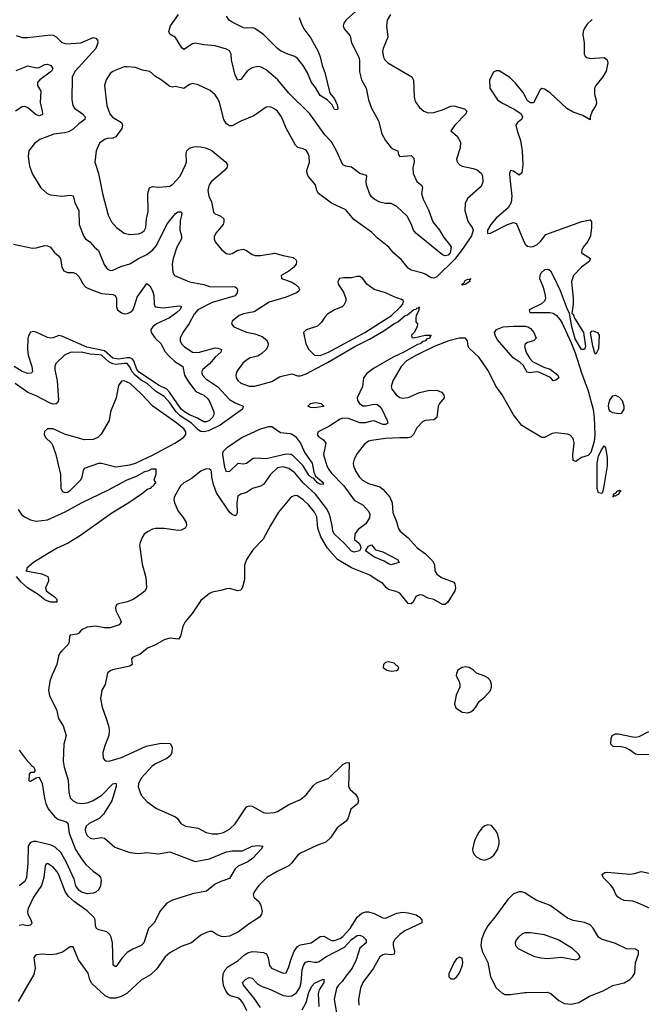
# Model space of a CAD drawing. Header units: inches. Extents: x 1694797 to 1849917, y 907313 to 1017959.
# Tile 787 of 834: x 1836434 to 1840811, y 980196 to 987134. Entities that reach past the tile are written whole.
import ezdxf

# ---------------------------------------------------------------- set-up
doc = ezdxf.new("R2010")
doc.units = ezdxf.units.IN
doc.header["$MEASUREMENT"] = 0
doc.layers.add('B8938', color=7, linetype='Continuous')
doc.layers.add('B8948', color=7, linetype='Continuous')

msp = doc.modelspace()

# ---------------------------------------------------------------- linework, layer by layer
at = {"layer": 'B8938', "color": 5}
for points, elevation in [([(1839044.6, 987170), (1839022.3, 987130), (1839016, 987090), (1839025.3, 987010), (1838992.4, 986930), (1838988.6, 986908.6), (1838994.4, 986870), (1839006, 986850), (1839025.5, 986830), (1839195.5, 986730), (1839206.6, 986706.6), (1839212, 986590), (1839217.7, 986557.7), (1839250, 986515.5), (1839279.1, 986490), (1839310, 986478), (1839350, 986479), (1839410, 986497.6), (1839470, 986525.2), (1839490, 986527.6), (1839565.3, 986505.2), (1839576.4, 986496.4), (1839581.3, 986490), (1839575.2, 986470), (1839497.5, 986390), (1839469.1, 986350), (1839513.4, 986313.4), (1839537.4, 986270), (1839535.6, 986230), (1839510.4, 986150), (1839514.9, 986130), (1839533.4, 986110), (1839550, 986102.3), (1839626, 986086), (1839655.3, 986075.3), (1839685.3, 986050), (1839692.9, 986030), (1839695.8, 985990), (1839682.3, 985957.7), (1839587.1, 985872.9), (1839570, 985839), (1839569.2, 985789.2), (1839583.6, 985730), (1839591.6, 985710), (1839620.3, 985670), (1839627.5, 985650), (1839614.3, 985610), (1839557.1, 985522.9), (1839495.9, 985444.1), (1839370, 985322.2), (1839350, 985312.8), (1839330, 985315.1), (1839290, 985340.8), (1839273.5, 985346.5), (1839190, 985367.6), (1839170, 985381.7), (1839121.6, 985441.6), (1839068.5, 985488.5), (1839033.3, 985530), (1838950, 985596.5), (1838910, 985637), (1838786.8, 985726.8), (1838730, 985793.3), (1838630, 985840.5), (1838538.4, 985910), (1838525.6, 985930), (1838515.8, 985970), (1838465.1, 986030), (1838456.9, 986050), (1838455.6, 986070), (1838473.8, 986130), (1838472.3, 986170), (1838466.2, 986190), (1838450, 986214.4), (1838430, 986224.8), (1838393.2, 986233.2), (1838375.1, 986250), (1838310.9, 986370), (1838276.8, 986450), (1838250, 986488), (1838230, 986503), (1838210, 986514.7), (1838190, 986518.7), (1838170, 986516.2), (1838082.7, 986457.3), (1837990, 986419.7), (1837930, 986384.7), (1837910, 986385.1), (1837890, 986399.7), (1837871.6, 986430), (1837840.4, 986550), (1837830, 986575.1), (1837810, 986604.5), (1837774.9, 986634.9), (1837690, 986674), (1837650, 986682.9), (1837630, 986676.2), (1837590, 986649.6), (1837530, 986663.7), (1837510, 986658), (1837490, 986662.9), (1837430.7, 986710.7), (1837390, 986733.3), (1837350, 986767.6), (1837298, 986778), (1837250, 986795.8), (1837190, 986802.4), (1837170, 986800.5), (1837110, 986778), (1837090, 986769.6), (1837070, 986753.6), (1837042.4, 986710), (1837030.4, 986670), (1837046.9, 986530), (1837067.3, 986470), (1837086.9, 986446.9), (1837150, 986410.2), (1837158.8, 986390), (1837153.8, 986366.2), (1837111.3, 986308.7), (1837090, 986299.8), (1837050, 986296.4), (1837030.7, 986290), (1836996.4, 986263.6), (1836971.4, 986210), (1836963.2, 986130), (1836989.1, 986050), (1837017.5, 985910), (1837057.4, 985757.4), (1837080.3, 985710), (1837115.3, 985670), (1837170, 985628.9), (1837210, 985619.6), (1837270, 985624.9), (1837290, 985631.4), (1837310, 985646), (1837322.8, 985670), (1837327.1, 985730), (1837338, 985782), (1837337.2, 985910), (1837347.2, 985950), (1837370, 985959.2), (1837410, 985952.9), (1837470, 985957.8), (1837490, 985961.2), (1837510, 985972.9), (1837563.5, 986030), (1837601.8, 986110), (1837608.6, 986130), (1837606.9, 986190), (1837611.8, 986210), (1837630, 986228.2), (1837650, 986236), (1837670, 986240.3), (1837710, 986238.2), (1837750, 986228), (1837788.5, 986208.5), (1837886.4, 986130), (1837896.4, 986110), (1837892.7, 986090), (1837876.4, 986070), (1837780.9, 985990), (1837767.1, 985970), (1837758.6, 985930), (1837766.7, 985890), (1837783.9, 985850), (1837798.6, 985778.6), (1837810, 985765.3), (1837850.5, 985750), (1837871.1, 985730), (1837872, 985710), (1837865.8, 985690), (1837816, 985630), (1837803.2, 985603.2), (1837802.3, 985590), (1837809.1, 985569.1), (1837853.7, 985513.7), (1837887.3, 985487.3), (1837910, 985482.4), (1837930, 985487.2), (1837970.6, 985509.4), (1838010, 985516.2), (1838030, 985507.7), (1838070, 985479.2), (1838092.4, 985472.4), (1838130, 985472.3), (1838230, 985489.3), (1838290, 985471.3), (1838358.7, 985458.7), (1838379.5, 985439.5), (1838383, 985430), (1838380.4, 985410), (1838364.2, 985390), (1838330, 985361.7), (1838274.8, 985330), (1838277.3, 985310), (1838345.5, 985285.5), (1838374.4, 985270), (1838395.8, 985250), (1838403.8, 985230), (1838398.6, 985221.4), (1838382.8, 985210), (1838310, 985178.2), (1838190, 985144.4), (1838085.2, 985074.8), (1838010, 985061.4), (1837978, 985050), (1837930.5, 985010), (1837925.5, 984990), (1837942, 984970), (1838030, 984931.4), (1838090, 984920.2), (1838142, 984902), (1838175, 984875), (1838184.1, 984850), (1838180.2, 984830), (1838168.4, 984810), (1838138.7, 984781.3), (1838110, 984763.4), (1838056.3, 984750), (1838030, 984734.8), (1838005.9, 984714.1), (1837971.7, 984670), (1837959.5, 984650), (1837954.6, 984630), (1837958.9, 984610), (1837970, 984590.5), (1837990, 984571.8), (1838050, 984551.3), (1838090, 984551.2), (1838210, 984584), (1838263.4, 984616.6), (1838290, 984625.1), (1838350, 984637.7), (1838390, 984624.6), (1838410, 984623.3), (1838450, 984637.6), (1838602.1, 984717.9), (1838794.4, 984830), (1838897.7, 984882.3), (1838998.8, 984941.2), (1839067.4, 984990), (1839095.9, 985004.1), (1839149.1, 985050), (1839164.8, 985055.2), (1839210, 985091.2), (1839225.6, 985094.4), (1839230, 985102.8), (1839239, 985101), (1839250, 985110.6), (1839242, 985098), (1839246, 985090), (1839226, 985050), (1839222, 985030), (1839223.6, 985003.6), (1839234, 984990), (1839232, 984970), (1839211.3, 984928.7), (1839192, 984910), (1839194, 984894), (1839210, 984892), (1839290, 984911), (1839332, 984910), (1839322, 984898), (1839322.8, 984890), (1839298.4, 984881.6), (1839290.4, 984870), (1839274.2, 984865.8), (1839253.4, 984850), (1839235.1, 984844.9), (1839139, 984790), (1839064.4, 984755.6), (1838924.5, 984675.5), (1838879.1, 984640.9), (1838854.9, 984610), (1838846.7, 984550), (1838810.1, 984470), (1838812.4, 984450), (1838826.3, 984430), (1838850, 984413.7), (1838870, 984412.1), (1838930, 984425.1), (1838950, 984421.7), (1838969.1, 984409.1), (1838985.3, 984385.3), (1839020.7, 984310), (1839025.3, 984290), (1839010, 984280.8), (1838990, 984280.8), (1838930, 984306.6), (1838910, 984305.8), (1838866.6, 984293.4), (1838830, 984292.8), (1838750, 984323.6), (1838710, 984325.2), (1838690, 984318.5), (1838610, 984266.2), (1838536.3, 984230), (1838530, 984215.3), (1838528.5, 984210), (1838537, 984197), (1838573.6, 984173.6), (1838589, 984150), (1838572.5, 984070), (1838597, 983990), (1838610, 983964.5), (1838630, 983938), (1838715.5, 983850), (1838789.1, 983749.1), (1838853.3, 983713.3), (1838890, 983671.3), (1838899, 983650), (1838896.3, 983623.7), (1838870, 983582), (1838817.5, 983542.5), (1838794.8, 983510), (1838791.3, 983471.3), (1838818, 983450), (1838831, 983430), (1838836, 983410), (1838826.8, 983390), (1838790, 983382.3), (1838770, 983388.7), (1838722, 983442), (1838650, 983509.7), (1838639.8, 983530), (1838635.1, 983570), (1838614.9, 983650), (1838594.5, 983690), (1838516.2, 983790), (1838429.5, 983869.5), (1838370, 983940.5), (1838330, 983970.4), (1838290, 983982.3), (1838250, 983976.5), (1838199.7, 983930), (1838150, 983858.5), (1838130, 983847.8), (1838073, 983830), (1838030, 983801.3), (1837990, 983789.6), (1837970, 983777), (1837961.7, 983730), (1837964.2, 983655.8), (1837957.7, 983642.3), (1837950, 983638.5), (1837930, 983646.8), (1837910, 983664.5), (1837820.2, 983800.2), (1837798, 983858), (1837786.6, 983910), (1837784.1, 983950), (1837778.8, 983958.8), (1837770, 983967.4), (1837750, 983969.8), (1837730, 983963), (1837710, 983953.5), (1837640.9, 983899.1), (1837589.1, 983870), (1837565, 983850), (1837522, 983770), (1837519.1, 983750), (1837523, 983730), (1837548.7, 983670), (1837585.1, 983625.1), (1837605.5, 983590), (1837608.2, 983570), (1837598, 983550), (1837570, 983537.4), (1837550, 983535.4), (1837450, 983548.9), (1837390, 983548.6), (1837370, 983544), (1837334.5, 983525.5), (1837311.4, 983508.6), (1837298.7, 983490), (1837281.5, 983450), (1837278.5, 983430), (1837297.1, 983297.1), (1837322.4, 983202.4), (1837327, 983130), (1837317.1, 983110), (1837294.9, 983090), (1837231.7, 983048.3), (1837190, 983031.9), (1837130, 983018), (1837116.3, 983010), (1837108.9, 982991.1), (1837111.8, 982970), (1837142, 982910), (1837148.4, 982890), (1837142, 982878), (1837134, 982870), (1837070, 982848.2), (1837030, 982848.2), (1836970, 982860.7), (1836910, 982852.4), (1836870, 982834), (1836850, 982811.8), (1836835.6, 982804.4), (1836790, 982797), (1836784.4, 982790), (1836781.5, 982750), (1836774.6, 982730), (1836730, 982687.3), (1836715.8, 982670), (1836707.2, 982650), (1836695.5, 982590), (1836661.7, 982518.3), (1836647, 982473), (1836636.4, 982410), (1836643.8, 982370), (1836694, 982274), (1836706.5, 982210), (1836738.8, 982158.8), (1836760.9, 982090), (1836743.6, 982030), (1836739.7, 981910), (1836746.6, 981866.6), (1836774.6, 981774.6), (1836780.8, 981690), (1836790.2, 981650.2), (1836809.4, 981629.4), (1836836.4, 981616.4), (1836871.9, 981611.9), (1836910, 981615.5), (1836946.2, 981630), (1837011.5, 981668.5), (1837090, 981749), (1837110, 981754.9), (1837112.8, 981750), (1837113, 981730), (1837083.4, 981630), (1837023.9, 981536.1), (1836994.2, 981505.8), (1836922.6, 981470), (1836900.9, 981450), (1836894.6, 981430), (1836897.4, 981410), (1836910, 981384.4), (1836930, 981367.2), (1836950, 981361.3), (1837010, 981370.8), (1837030, 981366.8), (1837103.7, 981303.7), (1837210, 981264.6), (1837270, 981258.3), (1837330, 981265.7), (1837410, 981257.3), (1837490, 981269.1), (1837670, 981201.7), (1837770, 981220.6), (1837890, 981270.5), (1837930, 981276.4), (1838003.2, 981276.8), (1838070, 981311.1), (1838113.9, 981313.9), (1838144.7, 981310), (1838134, 981290), (1838075.4, 981224.6), (1838040.4, 981199.6), (1837973, 981170), (1837950.4, 981150), (1837910, 981081.6), (1837850, 981061.7), (1837810, 981042), (1837750, 980992.1), (1837650, 980975.4), (1837510, 980928.7), (1837470, 980908.5), (1837424.2, 980855.8), (1837379.6, 980770), (1837340.3, 980730), (1837307.2, 980630), (1837288, 980610), (1837230, 980585.6), (1837190, 980560.8), (1837155.5, 980524.5), (1837110, 980459.7), (1837092.6, 980472.6), (1837086.6, 980630), (1837077.3, 980670), (1837067.6, 980687.6), (1837046.2, 980706.2), (1836990, 980719.8), (1836975.1, 980730), (1836968, 980748), (1836965.9, 980790), (1836956.5, 980810), (1836910, 980853.9), (1836818.7, 980918.7), (1836776.3, 980956.3), (1836754.5, 980990), (1836710, 981107.8), (1836697, 981130), (1836670, 981162.6), (1836630, 981189.2), (1836618.8, 981181.2), (1836614, 981170), (1836604, 981090), (1836587, 981033), (1836530.2, 980950), (1836492.8, 980870), (1836488, 980850), (1836491.8, 980830), (1836512.2, 980790), (1836519, 980770), (1836516.4, 980763.6), (1836506.9, 980753.1), (1836490.8, 980749.2), (1836450, 980755.2), (1836430, 980751.4)], 660), ([(1838796.5, 987190), (1838730, 987129.6), (1838716, 987110), (1838711.8, 987090), (1838718, 987070), (1838759.8, 987019.8), (1838771.1, 986970), (1838822.3, 986870), (1838826.8, 986846.8), (1838827, 986767), (1838839.7, 986710), (1838874.3, 986650), (1838888.8, 986570), (1838910.3, 986510), (1838960.6, 986420.6), (1838984.7, 986330), (1839010, 986282.4), (1839050, 986230.4), (1839070, 986218), (1839096, 986210), (1839102, 986182), (1839110.6, 986170.6), (1839190, 986175.8), (1839210, 986157.6), (1839211, 986131), (1839201.2, 986090), (1839203.9, 986050), (1839230, 985994.3), (1839264.7, 985964.7), (1839270.3, 985950), (1839263.6, 985910), (1839273.8, 985870), (1839313.3, 985793.3), (1839342.8, 985710), (1839390.7, 985650.7), (1839419.3, 985599.3), (1839460.3, 985550), (1839471.3, 985530), (1839463.9, 985490), (1839450, 985473.6), (1839430, 985468.6), (1839410, 985476.1), (1839223.1, 985630), (1839207, 985650), (1839193.6, 985690), (1839161, 985750), (1839090, 985817.4), (1839050, 985838), (1839010, 985839.5), (1838970, 985847.6), (1838929.7, 985869.7), (1838910, 985886.6), (1838896.2, 985910), (1838876.9, 985970), (1838874.2, 985990), (1838878.7, 986030), (1838874.8, 986034.8), (1838829, 986049), (1838770, 986095.3), (1838730, 986101.4), (1838709.9, 986109.9), (1838665.3, 986210), (1838630, 986274), (1838582.9, 986322.9), (1838476.1, 986470), (1838330, 986615.2), (1838252.2, 986710), (1838170, 986779.5), (1838130, 986802), (1838110, 986804.4), (1838070, 986795.5), (1838034.7, 986770), (1837990, 986712.8), (1837970, 986707.6), (1837950, 986743.7), (1837926, 986850), (1837922.6, 986890), (1837910, 986913.3), (1837890, 986926.3), (1837810, 986949.7), (1837730, 986956.8), (1837670, 986968.7), (1837650, 986963.9), (1837590, 986923.5), (1837574.7, 986934.7), (1837530, 987008.2), (1837491.8, 987031.8), (1837482.8, 987050), (1837495.9, 987090), (1837551.4, 987170)], 640), ([(1838402.6, 987150), (1838416.1, 987110), (1838433.8, 987070), (1838484.3, 987004.3), (1838536.5, 986910), (1838550, 986871), (1838562.6, 986810), (1838581.6, 986761.6), (1838617, 986617), (1838650, 986576.3), (1838670, 986534.8), (1838673.4, 986510), (1838670, 986499), (1838650, 986501.6), (1838633.3, 986533.3), (1838599, 986570), (1838550, 986599.5), (1838516.5, 986656.5), (1838487.4, 986690), (1838459.3, 986759.3), (1838429.7, 986810), (1838390, 986859.6), (1838370, 986874), (1838322, 986890), (1838270, 986915.1), (1838250, 986929.5), (1838151.3, 987030), (1838090, 987071.5), (1838070, 987076.3), (1838030, 987072.8), (1838010, 987076.9), (1837930, 987115.1), (1837909.9, 987129.9), (1837890, 987158)], 620), ([(1836410, 987022), (1836450, 987009.1), (1836490, 987008.1), (1836650, 987026.4), (1836670, 987024.7), (1836690, 987012.8), (1836730, 986971.8), (1836763.6, 986963.6), (1836865.2, 986970), (1836950, 987007.2), (1836970, 987003.8), (1836981.3, 986990), (1836983.1, 986970), (1836970.2, 986930), (1836823.5, 986770), (1836802.4, 986730), (1836800.3, 986570), (1836807.2, 986530), (1836819.5, 986510), (1836874.9, 986470), (1836894, 986450), (1836892.2, 986430), (1836850, 986400.3), (1836810, 986362.8), (1836777.2, 986342.8), (1836750, 986335.3), (1836673, 986327), (1836574.8, 986290), (1836538, 986262), (1836499.1, 986210), (1836493.4, 986170), (1836501.7, 986101.7), (1836524.7, 986044.7), (1836583, 985950), (1836627.7, 985910), (1836650, 985899.5), (1836730, 985890.2), (1836790, 985897.6), (1836811.4, 985891.4), (1836823.1, 985843.1), (1836849.3, 985790), (1836852.6, 985690), (1836882, 985610), (1836897.1, 985590), (1836927.3, 985567.3), (1836959.5, 985530), (1836988.3, 985508.3), (1837027.9, 985407.9), (1837050, 985378), (1837070, 985366.9), (1837090, 985367.6), (1837146.5, 985393.5), (1837210, 985412.6), (1837270, 985451.7), (1837330, 985479), (1837369.8, 985510), (1837397.1, 985542.9), (1837469.9, 985690.1), (1837490, 985718), (1837530, 985767.7), (1837550, 985779.1), (1837570, 985778.8), (1837574.4, 985770), (1837573.5, 985753.5), (1837564.8, 985715.2), (1837560.6, 985650), (1837573.1, 985610), (1837572.8, 985590), (1837539.1, 985530), (1837514.8, 985450), (1837507.9, 985410), (1837511.3, 985351.3), (1837523.1, 985330), (1837630, 985287.7), (1837730, 985268.4), (1837770, 985254.3), (1837950.3, 985250.3), (1837963, 985243), (1837968.2, 985230), (1837965.3, 985210), (1837951.7, 985188.3), (1837790, 985142.1), (1837687.3, 985090), (1837661.5, 985058.5), (1837627.3, 984992.7), (1837582.6, 984930), (1837563.5, 984890), (1837564.7, 984870), (1837573.4, 984850), (1837591.4, 984830), (1837651.2, 984791.2), (1837690, 984787.7), (1837810, 984821), (1837830, 984819.8), (1837854.9, 984810), (1837850.2, 984790), (1837810, 984755.4), (1837771.2, 984708.8), (1837723.5, 984670), (1837715, 984650), (1837720.9, 984630), (1837744.1, 984604.1), (1837830, 984547.5), (1837910, 984457.8), (1837950, 984433.6), (1838006.4, 984410), (1838001.7, 984390), (1837844.3, 984275.7), (1837762.9, 984237.1), (1837730, 984229.9), (1837710, 984233), (1837690, 984244.8), (1837644.5, 984290), (1837562.8, 984342.8), (1837535.1, 984370), (1837490, 984433.1), (1837450, 984478.9), (1837390, 984516.8), (1837330.6, 984570), (1837290, 984593.3), (1837248, 984628), (1837228.7, 984650), (1837208, 984690), (1837190.7, 984710), (1837170, 984711.8), (1837110, 984704.9), (1837090, 984709.3), (1837062.3, 984722.3), (1837010, 984768.9), (1836990, 984773), (1836930, 984777.2), (1836869.4, 984790.6), (1836790.3, 984789.7), (1836750, 984769.4), (1836688.9, 984711.1), (1836680.3, 984690), (1836680.8, 984670), (1836698.4, 984590), (1836707.9, 984452.1), (1836703, 984437), (1836690, 984426.2), (1836670, 984425.2), (1836648, 984432), (1836550, 984482.9), (1836490, 984506.8), (1836402.2, 984570)], 640), ([(1836410, 986775.7), (1836490, 986809.5), (1836550, 986794.2), (1836570, 986796), (1836610, 986818.3), (1836630, 986820.5), (1836653.6, 986810), (1836667.6, 986790), (1836656.6, 986770), (1836575.5, 986710), (1836558.9, 986690), (1836559.1, 986670), (1836583.2, 986630), (1836578.5, 986550), (1836591.5, 986488.5), (1836593.5, 986470), (1836590, 986463.5), (1836570, 986455.5), (1836550, 986463.2), (1836490, 986512.9), (1836470, 986521.1), (1836450, 986519.8), (1836404.9, 986490)], 620), ([(1840000, 986581.4), (1839980.1, 986620.1), (1839926, 986686), (1839885.4, 986725.4), (1839810, 986773.2), (1839790, 986774), (1839770, 986764), (1839741.6, 986710), (1839744.9, 986650), (1839797.6, 986570), (1839827.7, 986547.7), (1839921.2, 986501.2), (1839964, 986470), (1839974.8, 986450), (1839967.3, 986430), (1839938.8, 986410), (1839926.8, 986390), (1839936.3, 986350), (1839961.3, 986281.3), (1839971.7, 986210), (1839976.9, 986110), (1839970, 986055.3), (1839950, 986039.3), (1839910, 986066.6), (1839888.7, 986071.3), (1839883.6, 986050), (1839884, 986016), (1839899.3, 985890), (1839893.3, 985846.7), (1839872.4, 985807.6), (1839790, 985734.3), (1839752.1, 985690), (1839728.6, 985650), (1839727.4, 985627.4), (1839750, 985630.4), (1839868.4, 985691.6), (1839910, 985704), (1839930, 985696.9), (1839935.2, 985690), (1839982.9, 985570), (1839995.3, 985550), (1840000, 985545.8)], 680), ([(1836390, 985553.1), (1836524.7, 985524.7), (1836550, 985527), (1836610, 985543.2), (1836630, 985540.8), (1836651.1, 985531.1), (1836675.4, 985495.4), (1836706.4, 985470), (1836720.3, 985450), (1836730.3, 985390), (1836743.7, 985363.7), (1836770, 985352), (1836810, 985351.8), (1836830, 985346), (1836850, 985323), (1836880.2, 985270), (1836899, 985250), (1836919, 985239), (1837010, 985203.2), (1837090, 985197.4), (1837104.9, 985190), (1837115.3, 985170), (1837114.9, 985110), (1837123.1, 985090), (1837150, 985067.4), (1837170, 985061.5), (1837190, 985063.2), (1837210, 985070.3), (1837230, 985087.4), (1837240.8, 985110), (1837260.7, 985179.3), (1837330, 985274.4), (1837350, 985259.5), (1837370, 985222), (1837377.3, 985190), (1837379.6, 985130), (1837388.4, 985110), (1837443.9, 985103.9), (1837556.4, 985116.4), (1837570, 985114.4), (1837572.3, 985110), (1837562, 985090), (1837540.2, 985070), (1837487.5, 985032.5), (1837397.2, 984990), (1837372.1, 984970), (1837356.1, 984950), (1837359.3, 984930), (1837387.4, 984890), (1837430.4, 984850.4), (1837456.8, 984796.8), (1837484.2, 984764.2), (1837525.3, 984725.3), (1837582.4, 984690), (1837594.6, 984630), (1837623, 984583), (1837674.4, 984514.4), (1837730, 984487.8), (1837751.9, 984470), (1837767.4, 984450), (1837800.9, 984370), (1837800.1, 984350), (1837790.6, 984330), (1837770.8, 984310), (1837750, 984300.8), (1837730, 984300.5), (1837686.7, 984326.7), (1837628.8, 984350), (1837593.7, 984370), (1837569.9, 984390), (1837489.6, 984509.6), (1837470.6, 984530.6), (1837410, 984557.4), (1837274.7, 984650), (1837257.7, 984670), (1837236.3, 984730), (1837224.6, 984744.6), (1837210, 984751.4), (1837190.9, 984750.9), (1837130, 984740.9), (1837090, 984748.7), (1837030, 984799.5), (1836905.7, 984825.7), (1836730, 984903.7), (1836710, 984907.8), (1836670, 984891.8), (1836650, 984888.7), (1836630, 984893.6), (1836550, 984932.9), (1836530, 984937.4), (1836509.1, 984930.9), (1836497.5, 984910), (1836492.2, 984887.8), (1836489.1, 984810), (1836493.7, 984770), (1836518.6, 984690), (1836522.8, 984657.3), (1836516.2, 984643.8), (1836490, 984639.5), (1836450, 984655.3), (1836394.9, 984690)], 620), ([(1840000, 984661.1), (1839979.3, 984699.3), (1839958.9, 984718.9), (1839909.4, 984750), (1839797.5, 984877.5), (1839783.7, 984903.7), (1839777.6, 984930), (1839792.1, 984950), (1839837, 984970), (1839914, 984974), (1839993.9, 984973.9), (1840000, 984972.8)], 660), ([(1840000, 984256.5), (1839970, 984274.8), (1839910, 984348.5), (1839831.3, 984490), (1839789.3, 984550), (1839730, 984664.7), (1839670, 984754), (1839599.5, 984819.5), (1839592.3, 984832.3), (1839586.2, 984870), (1839572.8, 984890), (1839527.2, 984890), (1839455.2, 984870), (1839351.5, 984830), (1839227.7, 984770), (1839156.6, 984730), (1839119.6, 984690), (1839061.7, 984590), (1839050.3, 984550), (1839055.3, 984530), (1839084.2, 984490), (1839110, 984471.7), (1839130, 984467.1), (1839170, 984472), (1839250, 984507.5), (1839310, 984521.1), (1839370, 984523.2), (1839403, 984510), (1839419.3, 984490), (1839422.4, 984470), (1839390.7, 984429.3), (1839381.3, 984410), (1839370, 984329.6), (1839350, 984313.3), (1839290, 984309.8), (1839270, 984300.7), (1839230, 984257.2), (1839207.2, 984210), (1839188.7, 984191.3), (1839170, 984186.3), (1839110, 984188.5), (1839010, 984181.6), (1838910.3, 984169.7), (1838890, 984163.6), (1838860.5, 984139.5), (1838810, 984076.2), (1838790, 984036), (1838782.8, 984010), (1838784.4, 983990), (1838800.2, 983950), (1838827.1, 983910), (1838847.8, 983890), (1838890, 983864.5), (1838970, 983841.2), (1838990, 983825.2), (1839040.2, 983770), (1839055.8, 983730), (1839060.2, 983660.2), (1839090, 983590.7), (1839099.6, 983550), (1839111.8, 983530), (1839170, 983482.4), (1839233.1, 983413.1), (1839291.6, 983370), (1839339.6, 983319.6), (1839353.7, 983293.7), (1839357.5, 983250), (1839370, 983226.2), (1839403, 983203), (1839490.4, 983170), (1839498.6, 983158.6), (1839502.2, 983130), (1839497.7, 983110), (1839449.3, 983030), (1839430, 983013.7), (1839410, 983012.1), (1839350, 983049.1), (1839310, 983058.4), (1839270, 983077.6), (1839250, 983080.9), (1839222, 983070), (1839204.2, 983030), (1839190, 983016.9), (1839170, 983020.4), (1839110, 983091.7), (1839085, 983105), (1839030, 983119.4), (1839015.6, 983130), (1838990, 983161.8), (1838950, 983183.4), (1838899.9, 983219.9), (1838770, 983271.4), (1838672.2, 983330), (1838600.8, 983410), (1838554.4, 983490), (1838533.8, 983550), (1838526.7, 983630), (1838510, 983662.9), (1838470, 983712.1), (1838430, 983751.4), (1838390, 983778.2), (1838370, 983781.7), (1838350, 983772.8), (1838338.7, 983761.3), (1838257, 983663), (1838199.5, 983570), (1838147.8, 983472.3), (1838078.9, 983401.1), (1838030, 983329.3), (1838016.5, 983290), (1838017.3, 983190), (1838003.8, 983136.2), (1837990, 983114.5), (1837970, 983109.8), (1837910, 983126), (1837890, 983124.4), (1837850, 983111.1), (1837790, 983100.5), (1837770, 983091.6), (1837710, 983040.7), (1837648.5, 982950), (1837598, 982890), (1837581.6, 982858.4), (1837565.3, 982790), (1837551.6, 982768.5), (1837490, 982775.5), (1837450, 982764.5), (1837390, 982729.8), (1837334.3, 982705.7), (1837279.6, 982660.4), (1837230, 982642), (1837220.4, 982630), (1837225.5, 982590), (1837210, 982577.6), (1837087.1, 982552.9), (1837070, 982545.1), (1837053, 982530), (1837034.9, 982450), (1837013, 982410), (1837003.1, 982350), (1837013.4, 982290), (1837043.1, 982210), (1837060.3, 982150), (1837063.4, 982123.4), (1837060.3, 982090), (1837034.8, 982025.2), (1837019.5, 981970), (1837021.6, 981930), (1837030, 981919.1), (1837046, 981910), (1837070.4, 981910.4), (1837150, 981935.5), (1837324.5, 982015.5), (1837430, 982036.9), (1837493, 982033), (1837506.7, 982006.7), (1837504.5, 981970), (1837495, 981950), (1837470, 981927.2), (1837390, 981890.5), (1837366.9, 981873.1), (1837290.2, 981790), (1837269.2, 981750), (1837267.4, 981727.4), (1837288.4, 981670), (1837330, 981624.4), (1837396.7, 981576.7), (1837530, 981517.6), (1837544.8, 981504.8), (1837569.1, 981469.1), (1837601, 981450), (1837690, 981437), (1837747.1, 981407.1), (1837790, 981396.9), (1837830, 981396), (1837870, 981406), (1837910, 981430.3), (1837950, 981467.4), (1838030, 981588.2), (1838050, 981595.5), (1838070, 981593), (1838150, 981547.2), (1838170, 981542), (1838227.1, 981547.1), (1838250, 981554), (1838330, 981604.2), (1838410, 981638.7), (1838450, 981671), (1838502.3, 981737.7), (1838523.2, 981756.8), (1838610, 981788.4), (1838710, 981885.3), (1838730, 981897.6), (1838750, 981899.1), (1838753.8, 981893.8), (1838748.4, 981730), (1838760.9, 981710), (1838797.2, 981677.2), (1838813.2, 981653.2), (1838818.6, 981630), (1838811.9, 981608.1), (1838764.9, 981570), (1838746.4, 981510), (1838732.5, 981487.5), (1838670, 981439.5), (1838621.3, 981370), (1838590, 981338), (1838525.1, 981314.9), (1838410, 981260.4), (1838390, 981245.1), (1838348, 981190), (1838328.4, 981171.6), (1838247.3, 981132.7), (1838174.3, 981090), (1838114.6, 981030), (1838086, 980990), (1838078.4, 980970), (1838082, 980950), (1838118.9, 980918.9), (1838132.9, 980892.9), (1838140.3, 980850), (1838137, 980830), (1838122.4, 980810), (1838050, 980763.1), (1837973.8, 980706.2), (1837910, 980676.2), (1837871.8, 980671.8), (1837854.6, 980674.6), (1837825.3, 980685.3), (1837789.4, 980709.4), (1837770, 980709.4), (1837750, 980702.9), (1837710, 980683), (1837643, 980630), (1837570, 980602.5), (1837490, 980557.7), (1837458, 980530), (1837395.9, 980444.1), (1837355.4, 980404.6), (1837290, 980366.3), (1837187.1, 980272.9), (1837148.9, 980251.1), (1837110, 980238.4), (1837070, 980238.7), (1837035.3, 980255.3), (1836942.4, 980342.4), (1836928.3, 980368.3), (1836916, 980416), (1836847.6, 980510), (1836810, 980602), (1836790, 980600.9), (1836735.6, 980564.4), (1836690, 980548.6), (1836650, 980545.3), (1836590.3, 980549.7), (1836554.6, 980545.4), (1836541.7, 980538.3), (1836533.4, 980526.6), (1836542, 980450), (1836534.2, 980405.8), (1836423.6, 980216.4)], 680), ([(1840000, 984851.9), (1839993.2, 984846.8), (1839988, 984830), (1839999.1, 984790), (1840000, 984788.6)], 660), ([(1836423.4, 983683.4), (1836446.3, 983646.3), (1836467.3, 983630), (1836510.8, 983610), (1836550, 983601.3), (1836630, 983609.6), (1836753.5, 983666.5), (1836870, 983730.1), (1837059.7, 983820.3), (1837186.4, 983890), (1837260.6, 983919.4), (1837316, 983950), (1837342.6, 983957.4), (1837364, 983970), (1837392, 983970), (1837391.3, 983930), (1837378, 983890), (1837391.3, 983870), (1837379.8, 983860.2), (1837376.3, 983850), (1837359.2, 983840.8), (1837351.8, 983830), (1837335.1, 983824.9), (1837292.4, 983790), (1837203.2, 983730), (1837083.5, 983656.5), (1836861.9, 983498.1), (1836775.4, 983444.6), (1836697.8, 983410), (1836628.7, 983370), (1836531.1, 983310), (1836483.1, 983270), (1836483.5, 983256.5), (1836478, 983250), (1836588.9, 983228.9), (1836631, 983210), (1836637.3, 983190), (1836636.3, 983176.3), (1836615.5, 983130), (1836619.1, 983110), (1836676.3, 983070), (1836696.3, 983050), (1836694.8, 983030), (1836651.6, 983028.4), (1836610, 983046.6), (1836564.4, 983084.4), (1836488.1, 983130), (1836443.4, 983170), (1836410.9, 983210.9)], 640), ([(1836430, 981987.7), (1836479.7, 981919.7), (1836517.8, 981877.8), (1836530.3, 981870), (1836540.7, 981850), (1836539.8, 981840.2), (1836534, 981830), (1836510, 981829), (1836501.6, 981818.4), (1836498, 981770), (1836510, 981767.2), (1836550, 981792), (1836570, 981796), (1836592.3, 981752.3), (1836608.3, 981648.3), (1836617.9, 981610), (1836634.4, 981574.4), (1836679, 981519), (1836701.5, 981501.5), (1836760.8, 981480.8), (1836772.1, 981472.1), (1836781.1, 981401.1), (1836826.4, 981286.4), (1836873, 981213), (1836900, 981180), (1836950, 981133.4), (1836990, 981106.7), (1837003.5, 981090), (1837008.6, 981070), (1837001.6, 981030), (1836990, 981006), (1836970, 980986.8), (1836950, 980978.6), (1836910, 980974), (1836870, 980985.6), (1836850, 980999.8), (1836830, 981029.7), (1836816.8, 981076.8), (1836760.6, 981200.6), (1836724.4, 981264.4), (1836682.5, 981302.5), (1836656.3, 981316.3), (1836550, 981343.2), (1836530, 981343.1), (1836510, 981335), (1836492.9, 981310), (1836490.1, 981190.1), (1836481.5, 981090), (1836470, 981062.4), (1836429.7, 981029.7)], 640), ([(1840000, 980974.2), (1839990, 980980.5), (1839970, 980987.6), (1839950, 980987.6), (1839910, 980974.5), (1839870, 980934.5), (1839780.3, 980810), (1839730.2, 980750), (1839702.4, 980697.6), (1839685.2, 980650), (1839682, 980610), (1839690.2, 980570.2), (1839730.3, 980490), (1839749.3, 980389.3), (1839790, 980312.7), (1839830, 980273.7), (1839850, 980265.3), (1839890, 980264.7), (1839990, 980279.3), (1840000, 980279.4)], 720), ([(1838034, 980150), (1838010, 980199.7), (1837990, 980225.1), (1837970, 980241), (1837916.4, 980256.4), (1837904.4, 980264.4), (1837887.2, 980287.2), (1837870, 980329.3), (1837863.5, 980370), (1837867, 980410), (1837880.9, 980439.1), (1837899.4, 980460.6), (1837970, 980503.2), (1838016, 980544), (1838040.7, 980559.3), (1838070, 980567.7), (1838105.9, 980565.9), (1838150, 980560.9), (1838171.1, 980551.1), (1838184, 980524), (1838193.4, 980470), (1838206, 980450), (1838290, 980415.8), (1838310, 980418), (1838330, 980460.7), (1838342.4, 980510), (1838365.4, 980570), (1838390, 980604.4), (1838410, 980615), (1838485.6, 980630), (1838550, 980674.5), (1838575.2, 980675.2), (1838630, 980645.3), (1838650, 980644.5), (1838690, 980658.6), (1838710, 980674.1), (1838760.9, 980730), (1838810.6, 980810), (1838842.8, 980837.2), (1838870, 980847.2), (1838890, 980846.6), (1838930, 980835.9), (1838990, 980804.9), (1839010, 980802.9), (1839090, 980838.7), (1839130, 980844), (1839170, 980841.4), (1839226.5, 980826.5), (1839248.5, 980810), (1839264.4, 980790), (1839266, 980770), (1839146.6, 980713.4), (1839111.3, 980688.7), (1839072.3, 980650), (1839063.4, 980630), (1839062.4, 980610), (1839073.1, 980566.9), (1839071.7, 980548.3), (1839050, 980544), (1839010, 980549.8), (1838990, 980544.1), (1838970, 980529.7), (1838924.3, 980450), (1838850.2, 980350), (1838833.2, 980310), (1838820.2, 980230), (1838820.8, 980190)], 680), ([(1838130, 980173.3), (1838081.6, 980241.6), (1838009.9, 980330), (1838002.5, 980350), (1838022.7, 980370), (1838050, 980383.8), (1838070, 980380.7), (1838110, 980339), (1838140.6, 980320.6), (1838200.5, 980300.5), (1838290, 980259), (1838330, 980253.1), (1838350, 980255.7), (1838383.3, 980276.8), (1838405.5, 980314.5), (1838415.5, 980350), (1838422.1, 980437.9), (1838431.5, 980468.5), (1838447.2, 980492.8), (1838470, 980500.1), (1838510, 980492.2), (1838530, 980491.8), (1838542.7, 980497.3), (1838588.9, 980531.1), (1838721.5, 980598.5), (1838770, 980652.1), (1838810, 980679.9), (1838830, 980682.6), (1838850, 980672.8), (1838872.6, 980650), (1838874, 980630), (1838827.7, 980592.3), (1838802.2, 980510), (1838774.7, 980450), (1838730, 980395.3), (1838704.5, 980355.5), (1838678.4, 980330), (1838665, 980310), (1838647, 980230), (1838670, 980108)], 660), ([(1840000, 980699.7), (1839990, 980699.7), (1839969.1, 980690.9), (1839946, 980670), (1839928.7, 980650), (1839922, 980630), (1839924.2, 980610), (1839944.9, 980590), (1840000, 980561.9)], 740), ([(1838423.1, 980156.9), (1838452, 980208), (1838470, 980278.9), (1838490, 980324), (1838510, 980345.4), (1838570, 980372.1), (1838581, 980370), (1838574.9, 980365.1), (1838576, 980350), (1838542.8, 980297.2), (1838534.6, 980270), (1838540.6, 980180.6)], 640)]:
    msp.add_lwpolyline(points, dxfattribs=dict(at, elevation=elevation))
for points, elevation in [([(1838830, 985325.2), (1838810, 985325.2), (1838770, 985315.1), (1838715.5, 985315.5), (1838686, 985310), (1838674.8, 985290), (1838677.3, 985270), (1838714.2, 985214.2), (1838730.7, 985170), (1838730.5, 985150), (1838716.9, 985123.1), (1838704, 985110), (1838650, 985089.7), (1838600.8, 985059.2), (1838581.6, 985038.4), (1838558.6, 985001.4), (1838530, 984975.1), (1838450.6, 984949.4), (1838431, 984930), (1838448.5, 984850), (1838470, 984810.6), (1838510.3, 984770.2), (1838550, 984767.5), (1838607.2, 984790), (1838865.2, 984930), (1839051, 985050), (1839116.2, 985110), (1839130.8, 985130), (1839137, 985150), (1839134.5, 985154.5), (1839123, 985163), (1839070, 985180.5), (1839010, 985209.4), (1838930, 985232.7), (1838879, 985270), (1838849, 985310)], 680), ([(1839550, 985264), (1839546, 985270), (1839562, 985278), (1839570, 985294.9), (1839590, 985306), (1839598, 985302), (1839611, 985310), (1839601, 985299), (1839602.8, 985290), (1839570, 985267.3)], 660), ([(1837170.5, 984589.5), (1837150, 984586), (1837130, 984555.3), (1837113, 984470), (1837073.4, 984370), (1837064.9, 984310), (1837007.9, 984212.1), (1836984.7, 984190), (1836950, 984175.1), (1836890, 984174), (1836750, 984214), (1836670, 984249.6), (1836628.6, 984251.4), (1836608.1, 984231.9), (1836605.5, 984210), (1836616.3, 984190), (1836657.1, 984150), (1836668.2, 984130), (1836687.7, 984070), (1836721.7, 983930), (1836723.1, 983830), (1836734.8, 983810), (1836750, 983802.4), (1836770, 983803.7), (1836790, 983815.8), (1836862.6, 983890), (1836873.7, 983910), (1836882.6, 983957.4), (1836890, 983973), (1836990, 984008), (1837010, 984007.7), (1837110, 983982.4), (1837210, 983998.2), (1837250, 984009), (1837370, 984064.7), (1837525.8, 984150), (1837586.5, 984190), (1837604.1, 984210), (1837604.5, 984230), (1837589.8, 984250), (1837540.7, 984290), (1837370.4, 984410.4), (1837290, 984498.5), (1837212.8, 984570)], 660), ([(1838510, 984398.3), (1838481.1, 984401.1), (1838462.6, 984410), (1838482, 984430), (1838516.8, 984436.8), (1838557.6, 984430), (1838576, 984410), (1838570, 984409.1)], 640), ([(1838570, 983859), (1838550, 983860.3), (1838530, 983869.9), (1838502, 983902), (1838490, 983906.1), (1838470, 983923.4), (1838430.8, 983990.7), (1838360.1, 984060.1), (1838344.7, 984070), (1838310, 984073.1), (1838170, 984039.5), (1838095.3, 984044.7), (1838078.4, 984041.6), (1838030, 984005.5), (1838010, 984002.6), (1837970, 984007.1), (1837910, 983950.8), (1837890, 983946.9), (1837879.1, 983979.1), (1837863.6, 984070), (1837867, 984090), (1837897.6, 984122.4), (1837993.3, 984186.7), (1838130, 984250.8), (1838188, 984268), (1838210, 984268.3), (1838270, 984224.9), (1838337.9, 984217.9), (1838352.9, 984212.9), (1838375.9, 984195.9), (1838410, 984149.3), (1838441.4, 984081.4), (1838492.5, 984010), (1838505.9, 983945.9), (1838516.8, 983916.8), (1838570, 983872.6)], 640), ([(1839050, 983292.3), (1839030, 983298.8), (1838999.5, 983319.5), (1838927.6, 983350), (1838869, 983391), (1838890, 983424.7), (1838910, 983432.4), (1838939.1, 983399.1), (1838990, 983384.9), (1839094.9, 983330), (1839106.8, 983310), (1839090, 983304.7)], 660), ([(1839030, 982609.4), (1839010, 982605.2), (1838994.8, 982590), (1838994, 982570), (1839018, 982550), (1839050, 982543.8), (1839090, 982547.7), (1839095.3, 982550), (1839104, 982570), (1839070, 982599.5)], 720), ([(1839570, 982572.7), (1839550, 982569), (1839518, 982550), (1839510, 982526), (1839506, 982510), (1839527.3, 982470), (1839533.4, 982450), (1839533.4, 982430), (1839506.6, 982373.4), (1839495.5, 982310), (1839505.8, 982285.9), (1839550, 982254.9), (1839589.6, 982250.4), (1839610, 982257.1), (1839629.3, 982270), (1839646, 982290), (1839669.7, 982330.3), (1839710, 982362.8), (1839750, 982406.8), (1839757, 982430), (1839755.1, 982450), (1839750, 982475.3), (1839730, 982497.2), (1839710, 982509.2), (1839650, 982529), (1839628.7, 982550), (1839598, 982570)], 720), ([(1839730, 981460.9), (1839710, 981454.5), (1839690, 981439.5), (1839666, 981410), (1839636.3, 981350), (1839621.6, 981290), (1839625.5, 981270), (1839636.3, 981250), (1839653.4, 981233.4), (1839679.2, 981219.2), (1839710, 981212.2), (1839750, 981228.4), (1839773.1, 981246.9), (1839799.6, 981290), (1839809.3, 981329.3), (1839809.3, 981349.3), (1839801.2, 981390), (1839790, 981415.3), (1839754.8, 981454.8)], 720), ([(1839530, 980529.2), (1839510, 980516), (1839490, 980489), (1839456, 980410), (1839456, 980390), (1839470, 980376), (1839490, 980374.8), (1839510, 980388), (1839530, 980418.8), (1839551, 980471), (1839553.9, 980493.9), (1839550, 980522)], 720)]:
    msp.add_lwpolyline(points, close=True, dxfattribs=dict(at, elevation=elevation))
at = {"layer": 'B8948', "color": 5}
for points, elevation in [([(1840465.8, 987134.1), (1840430, 987102), (1840408.5, 987070), (1840402.4, 987050), (1840399.3, 987030), (1840407.7, 986970), (1840407.7, 986890), (1840415.9, 986875.9), (1840426.4, 986866.4), (1840450, 986860.5), (1840550, 986866.8), (1840570.4, 986850.4), (1840575.5, 986830), (1840564.4, 986770), (1840540.3, 986730), (1840490.4, 986670), (1840482.4, 986650), (1840482.4, 986610), (1840493.7, 986566.3), (1840494.4, 986545.6), (1840490, 986528), (1840464.7, 986490), (1840451.3, 986450), (1840450, 986428), (1840398, 986458), (1840330, 986482), (1840287, 986507), (1840170, 986619.3), (1840130, 986644), (1840110, 986648), (1840099.6, 986640.4), (1840051.1, 986548.9), (1840030, 986548), (1840010, 986562), (1840000, 986581.4)], 680), ([(1840000, 985545.8), (1840010, 985537.1), (1840030, 985532), (1840050, 985535.5), (1840078.5, 985550), (1840102, 985570), (1840139.3, 985620.7), (1840391.1, 985711.1), (1840450, 985722.8), (1840460.7, 985710), (1840460.7, 985670), (1840453, 985610), (1840433.8, 985570), (1840401.3, 985530), (1840391.4, 985510), (1840390.3, 985490.3), (1840453.7, 985450), (1840443.1, 985430), (1840390.3, 985390), (1840334.4, 985330), (1840318.7, 985290), (1840331.4, 985168.6), (1840331.4, 985130), (1840322.8, 985062.8), (1840330, 985058), (1840339.5, 985030), (1840403.9, 984930), (1840417.4, 984830), (1840410.4, 984810), (1840389.8, 984809.8), (1840344.1, 984884.1), (1840321.1, 984970), (1840306.2, 985066.2), (1840290, 985091.8), (1840242.3, 985222.3), (1840197.9, 985317.9), (1840176.7, 985356.7), (1840159.8, 985370), (1840150, 985373.8), (1840129.8, 985370.2), (1840105.1, 985350), (1840095.9, 985330), (1840095.1, 985310), (1840118.7, 985250), (1840134.8, 985190), (1840135.4, 985170), (1840129, 985151), (1840107.9, 985132.1), (1840021.6, 985090), (1840026, 985070), (1840170, 985070.1), (1840190, 985065.8), (1840212.3, 985052.3), (1840239.9, 985019.9), (1840254.2, 984994.2), (1840316.7, 984856.7), (1840345.4, 984785.5), (1840390, 984646.3), (1840437.4, 984517.4), (1840472.4, 984387.6), (1840479.8, 984330), (1840483.3, 984210), (1840477.9, 984162.1), (1840455, 984084.9), (1840436.6, 984063.4), (1840390, 984047.7), (1840350, 984021.7), (1840330, 984027), (1840328.2, 984068.2), (1840338.8, 984150), (1840330, 984183.5), (1840310, 984205.1), (1840290, 984213.5), (1840210, 984223.6), (1840182.3, 984217.7), (1840130, 984189.6), (1840110, 984189.6), (1840000, 984256.5)], 680), ([(1840000, 984972.8), (1840014.8, 984970), (1840030, 984957.3), (1840054, 984930), (1840071.3, 984890), (1840052, 984870), (1840010, 984859.3), (1840000, 984851.9)], 660), ([(1840000, 984788.6), (1840025.8, 984745.9), (1840045.5, 984725.5), (1840125.2, 984685.2), (1840170, 984670.4), (1840222, 984630), (1840230, 984609.2), (1840210, 984594), (1840190, 984589), (1840171.9, 984611.9), (1840090, 984649.7), (1840070, 984653.2), (1840026.2, 984646.2), (1840006, 984650), (1840000, 984661.1)], 660), ([(1840870, 981956.5), (1840790, 981952.6), (1840770, 981959.4), (1840728.4, 981990), (1840702.8, 982002.8), (1840670, 982009.9), (1840613, 982013), (1840596.8, 982030), (1840598, 982070), (1840606.2, 982090), (1840630, 982102.2), (1840650, 982102.1), (1840750, 982079.4), (1840770, 982077.9), (1840796.6, 982083.4), (1840862.7, 982117.3)], 680), ([(1840940.2, 980840.2), (1840784, 980910), (1840750, 980921.6), (1840690, 980928), (1840670, 980935.8), (1840647.8, 980950), (1840631.7, 980970), (1840616, 981010), (1840596.4, 981036.4), (1840541.7, 981090), (1840535.1, 981110), (1840554.9, 981125.1), (1840570, 981127.5), (1840730, 981112.3), (1840763.4, 981116.6), (1840810, 981132.6), (1840890, 981114.1)], 680), ([(1840000, 980279.4), (1840150, 980280.9), (1840172.8, 980272.8), (1840230, 980223.1), (1840270, 980201.7), (1840316.5, 980196.5), (1840370, 980208.4), (1840446.7, 980253.3), (1840542, 980290), (1840610, 980329.2), (1840690, 980348), (1840729.8, 980370.2), (1840749.7, 980390), (1840764.1, 980415.9), (1840769.8, 980490), (1840791.9, 980550), (1840792, 980572), (1840770, 980585.1), (1840705.8, 980585.8), (1840630, 980624.4), (1840530, 980654), (1840509.8, 980670), (1840472.5, 980732.5), (1840450, 980755.5), (1840410, 980773), (1840330, 980786.9), (1840290, 980802.2), (1840170, 980891), (1840070, 980929.7), (1840000, 980974.2)], 720), ([(1840000, 980561.9), (1840054.2, 980534.2), (1840102.7, 980522.7), (1840150, 980519), (1840250, 980527.5), (1840350, 980508.9), (1840370, 980517.3), (1840380.9, 980530), (1840369.5, 980550), (1840325.6, 980590), (1840225.1, 980650), (1840130, 980685.1), (1840030, 980699.7), (1840000, 980699.7)], 740)]:
    msp.add_lwpolyline(points, dxfattribs=dict(at, elevation=elevation))
at = {"layer": 'B8948', "color": 5, "elevation": 680}
for points in [[(1840490, 984777.2), (1840482, 984790), (1840470, 984835.3), (1840452.9, 984927.1), (1840461.6, 984938.4), (1840470, 984940.5), (1840502.8, 984930), (1840513.4, 984910), (1840510, 984815.3)], [(1840650, 984355.6), (1840610, 984364.2), (1840593.8, 984373.8), (1840585.6, 984385.6), (1840579.9, 984410), (1840583.2, 984430), (1840590, 984451.7), (1840610, 984483.1), (1840630, 984487.6), (1840653.8, 984473.8), (1840675.3, 984450), (1840687.6, 984410), (1840688.7, 984390), (1840670, 984359.5)], [(1840530, 983795.1), (1840510, 983800.7), (1840500.3, 983830), (1840500.9, 984010), (1840510, 984058), (1840530, 984102.8), (1840550, 984130.8), (1840557.7, 984117.7), (1840569.3, 984049.3), (1840570.2, 983990), (1840547.9, 983850), (1840536.7, 983803.3)], [(1840630, 983776.9), (1840621.1, 983778.9), (1840610, 983769.6), (1840618, 983782), (1840614, 983790), (1840636, 983804), (1840637.4, 983810), (1840657.5, 983817.5), (1840670, 983812), (1840656.3, 983803.7), (1840650, 983788.3), (1840636.1, 983783.9)]]:
    msp.add_lwpolyline(points, close=True, dxfattribs=at)

doc.saveas('drawing.dxf')
